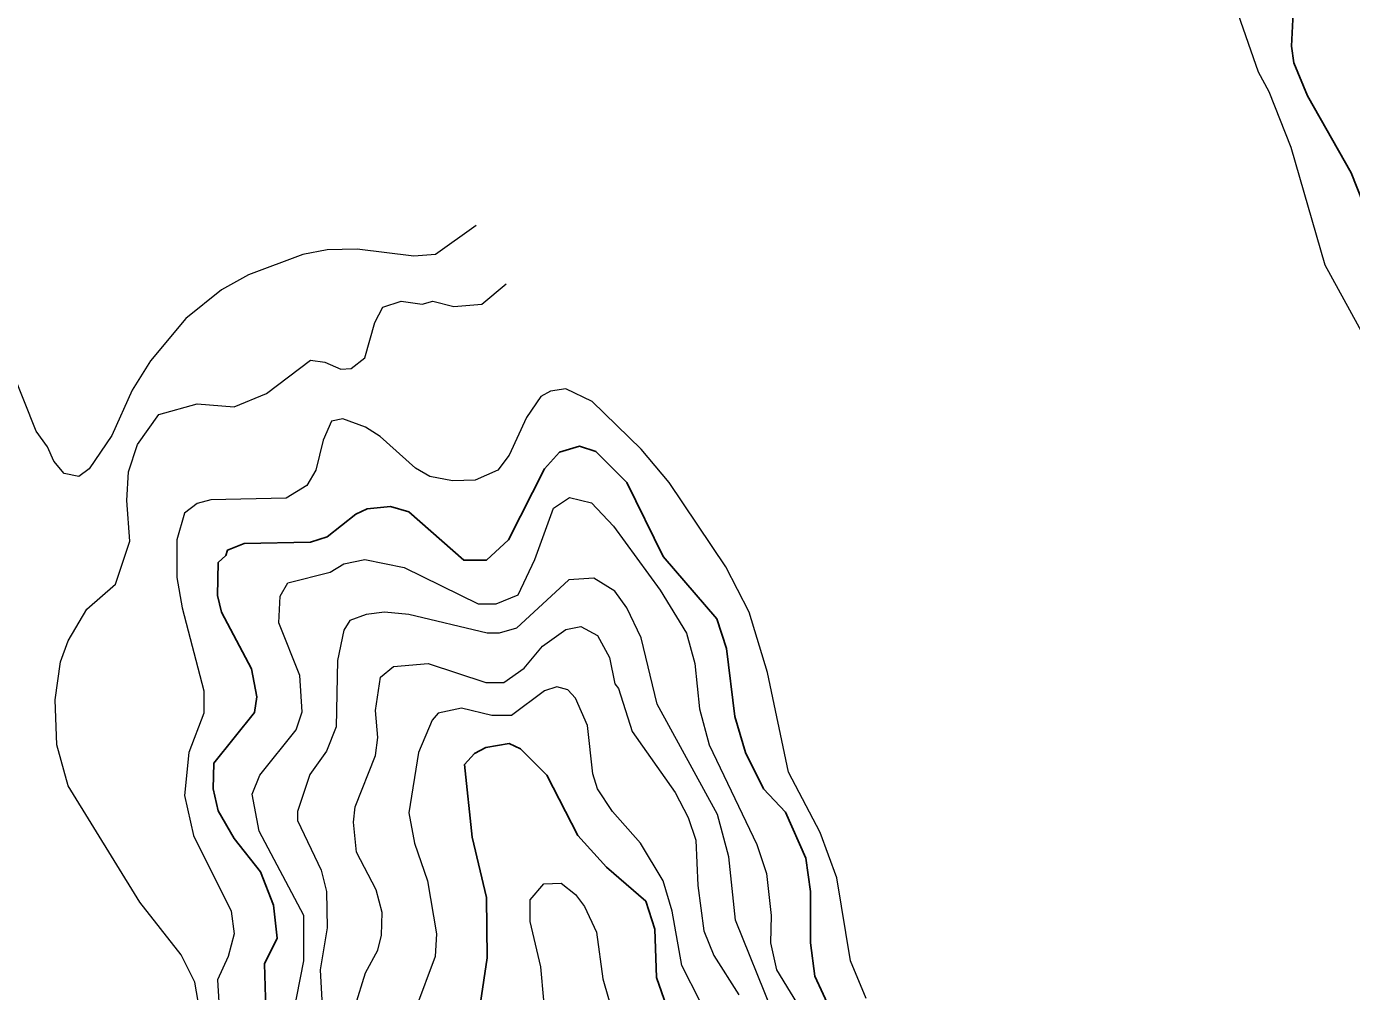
# Model space of a CAD drawing. Extents: x 265 to 291.4, y 7731.5 to 7759.6.
# Drawn here: x 283.943 to 285.338, y 7754.683 to 7755.701 of the extents above; entities that cross this region are included whole.
import ezdxf

# ---------------------------------------------------------------- set-up
doc = ezdxf.new("R2010")
doc.units = 0
doc.header["$LTSCALE"] = 0.032
doc.layers.add('1', color=7, linetype='Continuous', lineweight=25)
doc.layers.add('2', color=7, linetype='Continuous', lineweight=13)

msp = doc.modelspace()

# ---------------------------------------------------------------- linework, layer by layer
at = {"layer": '1'}
for points in [[(285.3508, 7755.5144), (285.338, 7755.5462), (285.2919, 7755.6274), (285.2776, 7755.6624), (285.2752, 7755.6799), (285.2768, 7755.7149), (285.272, 7755.7618), (285.2617, 7755.7904), (285.2585, 7755.792), (285.2465, 7755.8342), (285.2434, 7755.866), (285.2457, 7755.8819), (285.264, 7755.9169), (285.2919, 7755.9503), (285.3126, 7755.9638), (285.3301, 7755.9702), (285.3651, 7755.9702)], [(284.1949, 7754.6648), (284.1933, 7754.7126), (284.2068, 7754.7396), (284.2029, 7754.7746), (284.1893, 7754.8096), (284.1615, 7754.8446), (284.1448, 7754.874), (284.1392, 7754.8971), (284.14, 7754.9241), (284.183, 7754.9775), (284.1854, 7754.9942), (284.1798, 7755.0236), (284.148, 7755.0833), (284.144, 7755.1008), (284.1448, 7755.1358), (284.1527, 7755.1429), (284.1543, 7755.1485), (284.1719, 7755.1556), (284.2419, 7755.1572), (284.2594, 7755.1628), (284.2896, 7755.1866), (284.3015, 7755.1922), (284.3262, 7755.1946), (284.3453, 7755.189), (284.4034, 7755.1381), (284.4272, 7755.1381), (284.4503, 7755.1596), (284.4884, 7755.2344), (284.5043, 7755.2519), (284.5251, 7755.2582), (284.5426, 7755.2527), (284.5752, 7755.2201), (284.6133, 7755.1421), (284.6698, 7755.0761)], [(284.6698, 7755.0761), (284.6802, 7755.0451), (284.6889, 7754.9735), (284.7, 7754.9353), (284.7191, 7754.8971), (284.7422, 7754.8725), (284.7637, 7754.8239)], [(284.6197, 7754.6601), (284.6062, 7754.6982), (284.6046, 7754.7492), (284.5951, 7754.7786), (284.5537, 7754.8144), (284.5234, 7754.8478), (284.4908, 7754.9114), (284.463, 7754.9392), (284.4511, 7754.9448), (284.4264, 7754.9408), (284.4145, 7754.9345), (284.4041, 7754.9226), (284.4121, 7754.8462), (284.4272, 7754.7826), (284.428, 7754.7189), (284.4184, 7754.6553)], [(284.7637, 7754.8239), (284.7685, 7754.7889), (284.7685, 7754.7348), (284.7732, 7754.6998), (284.7907, 7754.6617)]]:
    msp.add_lwpolyline(points, dxfattribs=at)
at = {"layer": '2'}
for points in [[(285.21, 7755.8358), (285.21, 7755.7881), (285.2163, 7755.7212), (285.2402, 7755.6528), (285.2513, 7755.6321), (285.2744, 7755.5733), (285.3102, 7755.4492)], [(284.4165, 7755.4909), (284.3734, 7755.4604), (284.3509, 7755.4585), (284.2912, 7755.4659), (284.2594, 7755.4651), (284.2339, 7755.4603), (284.1766, 7755.4388), (284.148, 7755.4229), (284.1106, 7755.3927), (284.0732, 7755.3481), (284.0541, 7755.3171), (284.0326, 7755.2694), (284.0088, 7755.2344), (283.9977, 7755.2264), (283.9825, 7755.2296), (283.9714, 7755.2423), (283.965, 7755.2575), (283.9531, 7755.2742), (283.9276, 7755.3378)], [(285.3102, 7755.4492), (285.3643, 7755.3505)], [(284.082, 7755.2917), (284.1226, 7755.3028), (284.1615, 7755.2996), (284.1957, 7755.3139), (284.2419, 7755.3489), (284.257, 7755.3466), (284.2737, 7755.3394), (284.2848, 7755.3402), (284.2991, 7755.3513), (284.3095, 7755.3887), (284.3182, 7755.4046), (284.3373, 7755.411), (284.3596, 7755.4078), (284.3707, 7755.411), (284.393, 7755.4054), (284.4224, 7755.4078), (284.4479, 7755.4293)], [(284.8273, 7754.676), (284.8106, 7754.7157), (284.7963, 7754.8032), (284.7788, 7754.851), (284.7454, 7754.9146), (284.7231, 7755.0196), (284.704, 7755.0833), (284.6794, 7755.131), (284.6197, 7755.2201), (284.5903, 7755.2551), (284.5386, 7755.3052), (284.5107, 7755.3187), (284.4948, 7755.3163), (284.4845, 7755.3107), (284.4694, 7755.2885), (284.4511, 7755.2487)], [(284.0064, 7755.0864), (284.0366, 7755.1127), (284.0517, 7755.158), (284.0486, 7755.201), (284.0501, 7755.2312), (284.0597, 7755.2599), (284.082, 7755.2917)], [(284.3151, 7755.2686), (284.2999, 7755.2781), (284.276, 7755.2869), (284.2641, 7755.2845), (284.2554, 7755.2646), (284.2474, 7755.2328), (284.2379, 7755.2169), (284.2164, 7755.2034), (284.1369, 7755.2018), (284.1225, 7755.1978), (284.109, 7755.1875), (284.1011, 7755.1596), (284.1011, 7755.1199), (284.1066, 7755.088), (284.1297, 7755.0005), (284.1297, 7754.9767), (284.1138, 7754.9353), (284.109, 7754.89), (284.1186, 7754.8478), (284.1583, 7754.7682), (284.1615, 7754.7444), (284.1552, 7754.7205), (284.144, 7754.6959), (284.1472, 7754.6426)], [(284.4511, 7755.2487), (284.4391, 7755.2328), (284.4153, 7755.2225), (284.3914, 7755.2217), (284.3676, 7755.2264), (284.3524, 7755.2352), (284.3151, 7755.2686)], [(284.2236, 7754.6585), (284.2347, 7754.7157), (284.2347, 7754.7635), (284.1878, 7754.8526), (284.1806, 7754.8915), (284.1886, 7754.9114), (284.2267, 7754.9592), (284.2331, 7754.9783), (284.2307, 7755.0164), (284.2085, 7755.0721), (284.21, 7755.1), (284.218, 7755.1143), (284.2625, 7755.1254), (284.2769, 7755.1342), (284.2991, 7755.1389), (284.3405, 7755.1302), (284.4185, 7755.092), (284.4376, 7755.092), (284.4606, 7755.1015), (284.4781, 7755.1389), (284.498, 7755.193), (284.5147, 7755.2042), (284.5378, 7755.1986), (284.5609, 7755.1739)], [(284.5609, 7755.1739), (284.6102, 7755.1063), (284.638, 7755.061), (284.6468, 7755.0292), (284.6515, 7754.9814), (284.6619, 7754.9433), (284.712, 7754.8383)], [(284.7279, 7754.664), (284.6897, 7754.7587), (284.6826, 7754.8255), (284.6706, 7754.8701), (284.607, 7754.9862), (284.5903, 7755.0562), (284.5752, 7755.088), (284.5624, 7755.1055), (284.5402, 7755.119), (284.5139, 7755.1175), (284.459, 7755.0665), (284.4407, 7755.061), (284.428, 7755.061), (284.3453, 7755.0809), (284.3198, 7755.0833), (284.3007, 7755.0809), (284.2832, 7755.0745), (284.2769, 7755.0642), (284.2705, 7755.0323), (284.2689, 7754.9623), (284.2586, 7754.9369), (284.2411, 7754.9122), (284.2283, 7754.8733), (284.2283, 7754.8637), (284.253, 7754.8112), (284.2586, 7754.7889), (284.2594, 7754.7507), (284.2522, 7754.7062), (284.2554, 7754.6489)], [(283.9269, 7754.4461), (283.9491, 7754.4325), (283.9674, 7754.4278), (283.9825, 7754.4381), (283.9889, 7754.4691), (283.9968, 7754.4827), (284.051, 7754.5216), (284.0748, 7754.5455), (284.0979, 7754.5901), (284.1042, 7754.6274), (284.1186, 7754.6457), (284.1249, 7754.6648), (284.1202, 7754.6935), (284.1058, 7754.7221), (284.0621, 7754.7778), (283.9865, 7754.9003), (283.9746, 7754.9433), (283.973, 7754.991), (283.9786, 7755.0308), (283.9865, 7755.053), (284.0064, 7755.0864)], [(284.2888, 7754.668), (284.2999, 7754.703), (284.3127, 7754.7269), (284.3166, 7754.7428), (284.3174, 7754.7667), (284.3111, 7754.7905), (284.2904, 7754.8303), (284.2872, 7754.8621), (284.2888, 7754.878), (284.3103, 7754.9321), (284.3127, 7754.9512), (284.3103, 7754.9798), (284.3158, 7755.0148), (284.3294, 7755.026), (284.366, 7755.0292), (284.4264, 7755.0093), (284.4455, 7755.0093), (284.467, 7755.0244), (284.4861, 7755.0475), (284.5107, 7755.065), (284.5267, 7755.0681), (284.5441, 7755.0586), (284.5569, 7755.0355), (284.5624, 7755.0077), (284.5664, 7755.0029), (284.5807, 7754.9576), (284.6261, 7754.8931), (284.6396, 7754.8669), (284.6476, 7754.843), (284.6499, 7754.7953), (284.6563, 7754.7476), (284.6667, 7754.7213), (284.6929, 7754.6799)], [(284.6523, 7754.6728), (284.6332, 7754.711), (284.6229, 7754.7682), (284.6134, 7754.8001), (284.5895, 7754.8398), (284.56, 7754.8733), (284.5441, 7754.8971), (284.5394, 7754.913), (284.5338, 7754.9639), (284.5211, 7754.9926), (284.5131, 7755.0013), (284.5012, 7755.0045), (284.4885, 7755.0005), (284.4535, 7754.9743), (284.4328, 7754.9743), (284.401, 7754.9822), (284.3763, 7754.9767), (284.3699, 7754.9695), (284.3556, 7754.9353), (284.3453, 7754.8717), (284.3516, 7754.8398), (284.3652, 7754.8001), (284.3747, 7754.7444), (284.3731, 7754.7205), (284.3524, 7754.6648)], [(284.712, 7754.8383), (284.7223, 7754.808), (284.7271, 7754.7635), (284.7263, 7754.7348), (284.7327, 7754.7062), (284.7971, 7754.6012)], [(284.4877, 7754.6744), (284.4845, 7754.7094), (284.4733, 7754.7571), (284.4733, 7754.7802), (284.4877, 7754.7969), (284.506, 7754.7977), (284.5211, 7754.7857), (284.5306, 7754.773), (284.5433, 7754.746), (284.5497, 7754.6967), (284.5616, 7754.6553)]]:
    msp.add_lwpolyline(points, dxfattribs=at)

doc.saveas('drawing.dxf')
